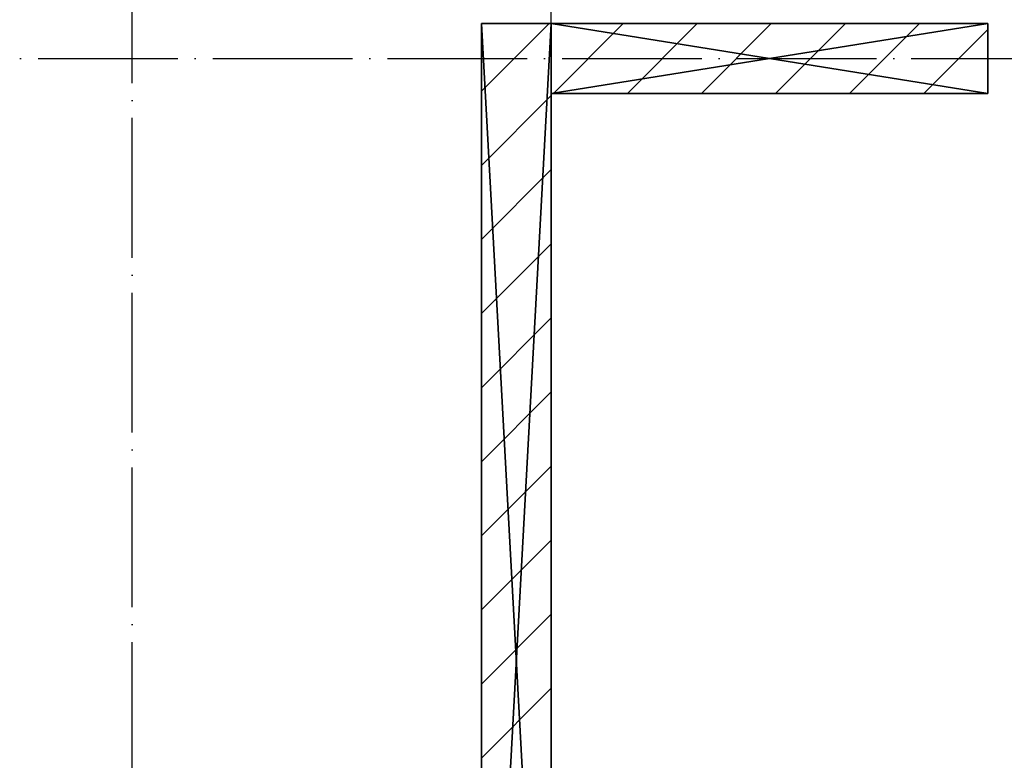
# Model space of a CAD drawing. Header units: millimetres. Extents: x 40580 to 559114, y -343730 to 81020.
# Tile 497 of 656: x 382476 to 385295, y -41640 to -39520. Entities that reach past the tile are written whole.
import ezdxf

# ---------------------------------------------------------------- set-up
doc = ezdxf.new("R2010")
doc.units = ezdxf.units.MM
doc.linetypes.add('______11', pattern=[500, 400, -50, 0, -50])
doc.linetypes.add('______5', pattern=[1100, 800, -100, 100, -100])
doc.layers.add('____________', color=7, linetype='Continuous')
doc.layers.add('___________________', color=253, linetype='______5')

msp = doc.modelspace()

# ---------------------------------------------------------------- linework, layer by layer
at = {"layer": '____________', "color": 253, "linetype": '______11'}
for p, q in [((383798.1, -39724.8, -3800), (383991.8, -39531, -3800)), ((384216.1, -39731, -3800), (384416.1, -39531, -3800)), ((384640.4, -39731, -3800), (384840.4, -39531, -3800)), ((385064.6, -39731, -3800), (385248.1, -39547.6, -3800)), ((383798.1, -40149, -3800), (383998.1, -39949, -3800)), ((383798.1, -40573.3, -3800), (383998.1, -40373.3, -3800)), ((383798.1, -40997.6, -3800), (383998.1, -40797.6, -3800)), ((383798.1, -41421.8, -3800), (383998.1, -41221.8, -3800))]:
    msp.add_line(p, q, dxfattribs=at)
at = {"layer": '____________', "color": 253, "linetype": '______5'}
for p, q in [((384004, -39731, -3800), (384204, -39531, -3800)), ((384428.2, -39731, -3800), (384628.2, -39531, -3800)), ((384852.5, -39731, -3800), (385052.5, -39531, -3800)), ((383798.1, -39936.9, -3800), (383998.1, -39736.9, -3800)), ((383798.1, -40361.2, -3800), (383998.1, -40161.2, -3800)), ((383798.1, -40785.4, -3800), (383998.1, -40585.4, -3800)), ((383798.1, -41209.7, -3800), (383998.1, -41009.7, -3800)), ((383798.1, -41634, -3800), (383998.1, -41434, -3800))]:
    msp.add_line(p, q, dxfattribs=at)
at = {"layer": '___________________', "color": 253, "linetype": '______11'}
for p, q in [((382798.1, -88711, -3800), (382798.1, -38631, -3800)), ((383998.1, -88711, -3800), (383998.1, -38631, -3800)), ((380028.1, -39631, -3800), (397008.1, -39631, -3800))]:
    msp.add_line(p, q, dxfattribs=at)

# ---------------------------------------------------------------- meshes
at = {"layer": '____________', "color": 7, "linetype": 'Continuous'}
mesh = msp.add_polyface(dxfattribs=at)
corners = [(383998.1, -39531, -7600), (383798.1, -39531, -7600), (383798.1, -39531, -4150), (383998.1, -39531, -4150)]
mesh.append_faces([[corners[k] for k in face] for face in [(1, 2, 0)]], dxfattribs={"vtx1": -1, "color": 7})
mesh.append_faces([[corners[k] for k in face] for face in [(2, 3, 0)]], dxfattribs={"vtx2": -1, "color": 7})
mesh = msp.add_polyface(dxfattribs=at)
corners = [(383798.1, -39531, -7600), (383798.1, -43181, -7600), (383798.1, -43181, -4150), (383798.1, -39531, -4150), (383798.1, -42598.7, -4424.3), (383798.1, -42587.3, -4429.3), (383798.1, -42574.8, -4429.3), (383798.1, -42563.4, -4424.3), (383798.1, -42555.1, -4415), (383798.1, -42551.2, -4403.1), (383798.1, -42552.5, -4390.7), (383798.1, -42558.7, -4379.9), (383798.1, -42568.8, -4372.6), (383798.1, -42581, -4370), (383798.1, -42593.2, -4372.6), (383798.1, -42603.3, -4379.9), (383798.1, -42609.6, -4390.7), (383798.1, -42610.9, -4403.1), (383798.1, -42607, -4415)]
mesh.append_faces([[corners[k] for k in face] for face in [(8, 3, 1)]], dxfattribs={"vtx0": -1, "vtx1": -1, "vtx2": -1, "color": 7})
mesh.append_faces([[corners[k] for k in face] for face in [(12, 2, 3)]], dxfattribs={"vtx0": -1, "vtx2": -1, "color": 7})
mesh.append_faces([[corners[k] for k in face] for face in [(1, 2, 4), (4, 5, 1), (5, 6, 1), (6, 7, 1), (7, 8, 1), (8, 9, 3), (9, 10, 3), (10, 11, 3), (11, 12, 3), (12, 13, 2), (13, 14, 2), (14, 15, 2), (15, 16, 2), (16, 17, 2), (17, 18, 2), (18, 4, 2)]], dxfattribs={"vtx1": -1, "vtx2": -1, "color": 7})
mesh.append_faces([[corners[k] for k in face] for face in [(3, 0, 1)]], dxfattribs={"vtx2": -1, "color": 7})
mesh = msp.add_polyface(dxfattribs=at)
corners = [(383998.1, -43181, -7600), (383798.1, -43181, -7600), (383798.1, -39531, -7600), (383998.1, -39531, -7600)]
mesh.append_faces([[corners[k] for k in face] for face in [(1, 2, 0)]], dxfattribs={"vtx1": -1, "color": 7})
mesh.append_faces([[corners[k] for k in face] for face in [(2, 3, 0)]], dxfattribs={"vtx2": -1, "color": 7})
mesh = msp.add_polyface(dxfattribs=at)
corners = [(383798.1, -43181, -4150), (383998.1, -43181, -4150), (383998.1, -39531, -4150), (383798.1, -39531, -4150)]
mesh.append_faces([[corners[k] for k in face] for face in [(1, 2, 0)]], dxfattribs={"vtx1": -1, "color": 7})
mesh.append_faces([[corners[k] for k in face] for face in [(2, 3, 0)]], dxfattribs={"vtx2": -1, "color": 7})
mesh = msp.add_polyface(dxfattribs=at)
corners = [(383998.1, -43181, -7600), (383998.1, -39531, -7600), (383998.1, -39531, -4150), (383998.1, -43181, -4150), (383998.1, -42596, -4374), (383998.1, -42584.2, -4370.2), (383998.1, -42571.8, -4371.5), (383998.1, -42561, -4377.7), (383998.1, -42553.6, -4387.8), (383998.1, -42551, -4400), (383998.1, -42553.6, -4412.2), (383998.1, -42561, -4422.3), (383998.1, -42571.8, -4428.5), (383998.1, -42584.2, -4429.8), (383998.1, -42596, -4426), (383998.1, -42605.3, -4417.6), (383998.1, -42610.4, -4406.2), (383998.1, -42610.4, -4393.8), (383998.1, -42605.3, -4382.4)]
mesh.append_faces([[corners[k] for k in face] for face in [(11, 0, 2)]], dxfattribs={"vtx0": -1, "vtx1": -1, "vtx2": -1, "color": 7})
mesh.append_faces([[corners[k] for k in face] for face in [(3, 4, 5), (14, 3, 0)]], dxfattribs={"vtx0": -1, "vtx2": -1, "color": 7})
mesh.append_faces([[corners[k] for k in face] for face in [(5, 6, 3), (2, 3, 6), (6, 7, 2), (7, 8, 2), (8, 9, 2), (9, 10, 2), (10, 11, 2), (11, 12, 0), (12, 13, 0), (13, 14, 0), (14, 15, 3), (15, 16, 3), (16, 17, 3), (17, 18, 3), (18, 4, 3)]], dxfattribs={"vtx1": -1, "vtx2": -1, "color": 7})
mesh.append_faces([[corners[k] for k in face] for face in [(0, 1, 2)]], dxfattribs={"vtx2": -1, "color": 7})
mesh = msp.add_polyface(dxfattribs=at)
corners = [(385248.1, -39531, -7600), (383998.1, -39531, -7600), (383998.1, -39531, -4150), (385248.1, -39531, -4150)]
mesh.append_faces([[corners[k] for k in face] for face in [(1, 2, 0)]], dxfattribs={"vtx1": -1, "color": 7})
mesh.append_faces([[corners[k] for k in face] for face in [(2, 3, 0)]], dxfattribs={"vtx2": -1, "color": 7})
mesh = msp.add_polyface(dxfattribs=at)
corners = [(383998.1, -39531, -7600), (383998.1, -39731, -7600), (383998.1, -39731, -4150), (383998.1, -39531, -4150)]
mesh.append_faces([[corners[k] for k in face] for face in [(1, 2, 0)]], dxfattribs={"vtx1": -1, "color": 7})
mesh.append_faces([[corners[k] for k in face] for face in [(2, 3, 0)]], dxfattribs={"vtx2": -1, "color": 7})
mesh = msp.add_polyface(dxfattribs=at)
corners = [(383998.1, -39531, -4150), (383998.1, -39731, -4150), (385248.1, -39731, -4150), (385248.1, -39531, -4150)]
mesh.append_faces([[corners[k] for k in face] for face in [(1, 2, 0)]], dxfattribs={"vtx1": -1, "color": 7})
mesh.append_faces([[corners[k] for k in face] for face in [(2, 3, 0)]], dxfattribs={"vtx2": -1, "color": 7})
mesh = msp.add_polyface(dxfattribs=at)
corners = [(383998.1, -39731, -7600), (383998.1, -39531, -7600), (385248.1, -39531, -7600), (385248.1, -39731, -7600)]
mesh.append_faces([[corners[k] for k in face] for face in [(1, 2, 0)]], dxfattribs={"vtx1": -1, "color": 7})
mesh.append_faces([[corners[k] for k in face] for face in [(2, 3, 0)]], dxfattribs={"vtx2": -1, "color": 7})
mesh = msp.add_polyface(dxfattribs=at)
corners = [(385248.1, -39731, -7600), (385248.1, -39531, -7600), (385248.1, -39531, -4150), (385248.1, -39731, -4150)]
mesh.append_faces([[corners[k] for k in face] for face in [(1, 2, 0)]], dxfattribs={"vtx1": -1, "color": 7})
mesh.append_faces([[corners[k] for k in face] for face in [(2, 3, 0)]], dxfattribs={"vtx2": -1, "color": 7})
mesh = msp.add_polyface(dxfattribs=at)
corners = [(383998.1, -39731, -7600), (385248.1, -39731, -7600), (385248.1, -39731, -4150), (383998.1, -39731, -4150)]
mesh.append_faces([[corners[k] for k in face] for face in [(1, 2, 0)]], dxfattribs={"vtx1": -1, "color": 7})
mesh.append_faces([[corners[k] for k in face] for face in [(2, 3, 0)]], dxfattribs={"vtx2": -1, "color": 7})

doc.saveas('drawing.dxf')
